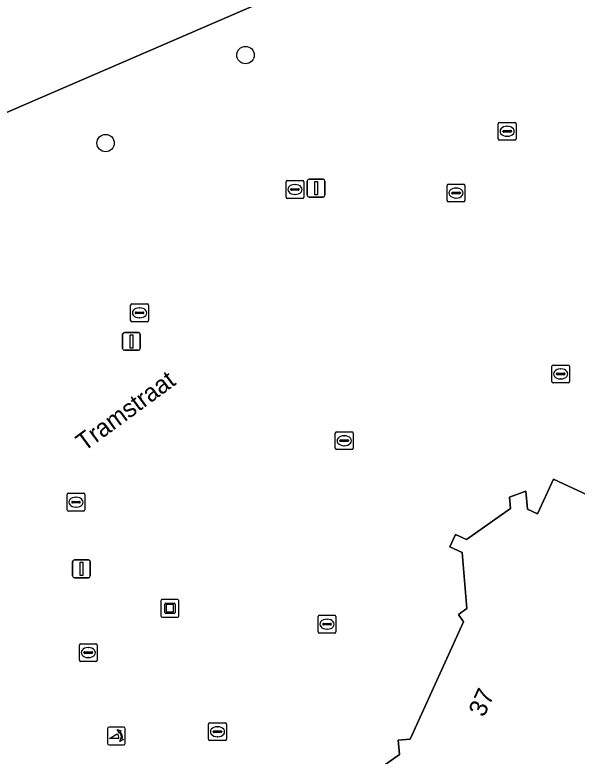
# Model space of a CAD drawing. Extents: x 161087 to 161926, y 382572 to 383873.
# Drawn here: x 161681.64 to 161713.22, y 383242.45 to 383284.1 of the extents above; entities that cross this region are included whole.
import ezdxf

# ---------------------------------------------------------------- set-up
doc = ezdxf.new("R2010")
doc.units = 0
for name, color, linetype in [('IMGEO_Boom', 7, 'Continuous'), ('IMGEO_Erf', 7, 'Continuous'), ('IMGEO_Kolk', 7, 'Continuous'), ('IMGEO_Kunstobject', 7, 'Continuous'), ('IMGEO_Lichtmast', 7, 'Continuous'), ('IMGEO_Openbare_ruimte_label', 7, 'Continuous'), ('IMGEO_Pand', 7, 'Continuous'), ('IMGEO_Pand_nummerreeks', 7, 'Continuous'), ('IMGEO_Poller', 7, 'Continuous'), ('IMGEO_Rioolput', 7, 'Continuous'), ('IMGEO_Voetgangersgebied_open', 7, 'Continuous')]:
    doc.layers.add(name, color=color, linetype=linetype)

msp = doc.modelspace()

# ---------------------------------------------------------------- linework, layer by layer
at = {"layer": 'IMGEO_Boom'}
for centre in [(161694.596, 383281.834), (161686.737, 383276.89)]:
    msp.add_circle(centre, 0.489, dxfattribs=at)
at = {"layer": 'IMGEO_Erf'}
msp.add_lwpolyline([(161589.763, 383290.481), (161605.553, 383262.644), (161605.771, 383262.761), (161607.816, 383259.172), (161607.595, 383259.045), (161612.725, 383250), (161613.468, 383248.69), (161614.226, 383247.354), (161619.707, 383249.567), (161620.744, 383247.847), (161625.724, 383250), (161643.415, 383257.649), (161641.408, 383261.33), (161647.094, 383263.721), (161657.229, 383269.478), (161657.81, 383268.389), (161658.976, 383268.91), (161669.162, 383273.421), (161701.415, 383287.367)], dxfattribs=at)
at = {"layer": 'IMGEO_Kolk'}
for p, q in [((161708.79, 383277.129), (161708.79, 383277.981)), ((161708.865, 383278.055), (161709.717, 383278.055)), ((161709.791, 383277.981), (161709.791, 383277.129)), ((161709.049, 383277.549), (161709.049, 383277.561)), ((161709.487, 383277.512), (161709.089, 383277.512)), ((161709.092, 383277.598), (161709.49, 383277.598)), ((161709.278, 383277.835), (161709.303, 383277.835)), ((161709.533, 383277.561), (161709.533, 383277.549)), ((161709.717, 383277.055), (161708.865, 383277.055)), ((161709.301, 383277.275), (161709.276, 383277.275)), ((161696.872, 383273.858), (161696.872, 383274.71)), ((161696.947, 383274.784), (161697.799, 383274.784)), ((161697.36, 383274.564), (161697.385, 383274.564)), ((161697.873, 383274.71), (161697.873, 383273.858)), ((161697.131, 383274.278), (161697.131, 383274.29)), ((161697.569, 383274.241), (161697.171, 383274.241)), ((161697.174, 383274.327), (161697.572, 383274.327)), ((161697.615, 383274.29), (161697.615, 383274.278)), ((161697.799, 383273.784), (161696.947, 383273.784)), ((161697.383, 383274.004), (161697.358, 383274.004)), ((161688.144, 383266.93), (161688.144, 383267.782)), ((161688.219, 383267.856), (161689.071, 383267.856)), ((161688.632, 383267.636), (161688.657, 383267.636)), ((161689.145, 383267.782), (161689.145, 383266.93)), ((161688.403, 383267.35), (161688.403, 383267.362)), ((161688.841, 383267.313), (161688.443, 383267.313)), ((161688.446, 383267.399), (161688.844, 383267.399)), ((161688.655, 383267.076), (161688.63, 383267.076)), ((161688.887, 383267.362), (161688.887, 383267.35)), ((161689.071, 383266.856), (161688.219, 383266.856)), ((161711.796, 383263.499), (161711.796, 383264.351)), ((161711.871, 383264.425), (161712.723, 383264.425)), ((161712.284, 383264.205), (161712.309, 383264.205)), ((161712.797, 383264.351), (161712.797, 383263.499)), ((161712.055, 383263.919), (161712.055, 383263.931)), ((161712.493, 383263.882), (161712.095, 383263.882)), ((161712.098, 383263.968), (161712.496, 383263.968)), ((161712.539, 383263.931), (161712.539, 383263.919)), ((161712.723, 383263.425), (161711.871, 383263.425)), ((161712.307, 383263.645), (161712.282, 383263.645)), ((161699.639, 383259.747), (161699.639, 383260.599)), ((161699.714, 383260.673), (161700.566, 383260.673)), ((161700.127, 383260.453), (161700.152, 383260.453)), ((161700.64, 383260.599), (161700.64, 383259.747)), ((161699.898, 383260.167), (161699.898, 383260.179)), ((161700.336, 383260.13), (161699.938, 383260.13)), ((161699.941, 383260.216), (161700.339, 383260.216)), ((161700.382, 383260.179), (161700.382, 383260.167)), ((161700.566, 383259.673), (161699.714, 383259.673)), ((161700.15, 383259.893), (161700.125, 383259.893)), ((161684.576, 383256.295), (161684.576, 383257.147)), ((161684.651, 383257.221), (161685.503, 383257.221)), ((161685.577, 383257.147), (161685.577, 383256.295)), ((161684.835, 383256.715), (161684.835, 383256.727)), ((161685.273, 383256.678), (161684.875, 383256.678)), ((161684.878, 383256.764), (161685.276, 383256.764)), ((161685.064, 383257.001), (161685.089, 383257.001)), ((161685.319, 383256.727), (161685.319, 383256.715)), ((161685.503, 383256.221), (161684.651, 383256.221)), ((161685.087, 383256.441), (161685.062, 383256.441)), ((161698.675, 383249.44), (161698.675, 383250.292)), ((161698.75, 383250.366), (161699.602, 383250.366)), ((161699.163, 383250.146), (161699.188, 383250.146)), ((161699.676, 383250.292), (161699.676, 383249.44)), ((161698.934, 383249.86), (161698.934, 383249.872)), ((161699.372, 383249.823), (161698.974, 383249.823)), ((161698.977, 383249.909), (161699.375, 383249.909)), ((161699.186, 383249.586), (161699.161, 383249.586)), ((161699.418, 383249.872), (161699.418, 383249.86)), ((161699.602, 383249.366), (161698.75, 383249.366)), ((161685.339, 383248.77), (161686.191, 383248.77)), ((161685.264, 383247.844), (161685.264, 383248.696)), ((161685.566, 383248.313), (161685.964, 383248.313)), ((161685.752, 383248.55), (161685.777, 383248.55)), ((161686.265, 383248.696), (161686.265, 383247.844)), ((161685.523, 383248.264), (161685.523, 383248.276)), ((161685.961, 383248.227), (161685.563, 383248.227)), ((161685.775, 383247.99), (161685.75, 383247.99)), ((161686.007, 383248.276), (161686.007, 383248.264)), ((161686.191, 383247.77), (161685.339, 383247.77))]:
    msp.add_line(p, q, dxfattribs=at)
for points in [[(161708.79, 383277.129), (161708.79, 383277.981)], [(161708.865, 383278.055), (161709.717, 383278.055)], [(161709.791, 383277.981), (161709.791, 383277.129)], [(161709.717, 383277.055), (161708.865, 383277.055)], [(161696.872, 383273.858), (161696.872, 383274.71)], [(161696.947, 383274.784), (161697.799, 383274.784)], [(161697.873, 383274.71), (161697.873, 383273.858)], [(161697.799, 383273.784), (161696.947, 383273.784)], [(161688.144, 383266.93), (161688.144, 383267.782)], [(161688.219, 383267.856), (161689.071, 383267.856)], [(161689.145, 383267.782), (161689.145, 383266.93)], [(161689.071, 383266.856), (161688.219, 383266.856)], [(161711.796, 383263.499), (161711.796, 383264.351)], [(161711.871, 383264.425), (161712.723, 383264.425)], [(161712.797, 383264.351), (161712.797, 383263.499)], [(161712.723, 383263.425), (161711.871, 383263.425)], [(161699.639, 383259.747), (161699.639, 383260.599)], [(161699.714, 383260.673), (161700.566, 383260.673)], [(161700.64, 383260.599), (161700.64, 383259.747)], [(161700.566, 383259.673), (161699.714, 383259.673)], [(161684.576, 383256.295), (161684.576, 383257.147)], [(161684.651, 383257.221), (161685.503, 383257.221)], [(161685.577, 383257.147), (161685.577, 383256.295)], [(161685.503, 383256.221), (161684.651, 383256.221)], [(161698.675, 383249.44), (161698.675, 383250.292)], [(161698.75, 383250.366), (161699.602, 383250.366)], [(161699.676, 383250.292), (161699.676, 383249.44)], [(161699.602, 383249.366), (161698.75, 383249.366)], [(161685.339, 383248.77), (161686.191, 383248.77)], [(161685.264, 383247.844), (161685.264, 383248.696)], [(161686.265, 383248.696), (161686.265, 383247.844)], [(161686.191, 383247.77), (161685.339, 383247.77)]]:
    msp.add_lwpolyline(points, dxfattribs=at)
for centre, radius, start, end in [((161708.867, 383277.979), 0.0765, 91.552, 178.448), ((161708.867, 383277.979), 0.0765, 91.552, 178.448), ((161709.715, 383277.979), 0.0765, 1.552, 88.448), ((161709.715, 383277.979), 0.0765, 1.552, 88.448), ((161709.089, 383277.558), 0.0403, 85.8775, 175.7526), ((161709.086, 383277.548), 0.0366, 178.938, 274.7102), ((161709.49, 383277.555), 0.043, 264.8664, 352.4533), ((161709.494, 383277.56), 0.0386, 1.7309, 96.639), ((161708.867, 383277.131), 0.0765, 181.552, 268.448), ((161708.867, 383277.131), 0.0765, 181.552, 268.448), ((161709.715, 383277.131), 0.0765, 271.552, 358.448), ((161709.715, 383277.131), 0.0765, 271.552, 358.448), ((161696.949, 383274.708), 0.0765, 91.552, 178.448), ((161696.949, 383274.708), 0.0765, 91.552, 178.448), ((161697.797, 383274.708), 0.0765, 1.552, 88.448), ((161697.797, 383274.708), 0.0765, 1.552, 88.448), ((161697.171, 383274.287), 0.0403, 85.8775, 175.7526), ((161697.168, 383274.277), 0.0366, 178.938, 274.7102), ((161697.572, 383274.284), 0.043, 264.8664, 352.4533), ((161697.576, 383274.289), 0.0386, 1.7309, 96.639), ((161696.949, 383273.86), 0.0765, 181.552, 268.448), ((161696.949, 383273.86), 0.0765, 181.552, 268.448), ((161697.797, 383273.86), 0.0765, 271.552, 358.448), ((161697.797, 383273.86), 0.0765, 271.552, 358.448), ((161688.221, 383267.78), 0.0765, 91.552, 178.448), ((161688.221, 383267.78), 0.0765, 91.552, 178.448), ((161689.069, 383267.78), 0.0765, 1.552, 88.448), ((161689.069, 383267.78), 0.0765, 1.552, 88.448), ((161688.443, 383267.359), 0.0403, 85.8775, 175.7526), ((161688.44, 383267.349), 0.0366, 178.938, 274.7102), ((161688.844, 383267.356), 0.043, 264.8664, 352.4533), ((161688.848, 383267.361), 0.0386, 1.7309, 96.639), ((161688.221, 383266.932), 0.0765, 181.552, 268.448), ((161688.221, 383266.932), 0.0765, 181.552, 268.448), ((161689.069, 383266.932), 0.0765, 271.552, 358.448), ((161689.069, 383266.932), 0.0765, 271.552, 358.448), ((161711.873, 383264.349), 0.0765, 91.552, 178.448), ((161711.873, 383264.349), 0.0765, 91.552, 178.448), ((161712.721, 383264.349), 0.0765, 1.552, 88.448), ((161712.721, 383264.349), 0.0765, 1.552, 88.448), ((161712.095, 383263.928), 0.0403, 85.8775, 175.7526), ((161712.092, 383263.918), 0.0366, 178.938, 274.7102), ((161712.496, 383263.925), 0.043, 264.8664, 352.4533), ((161712.5, 383263.93), 0.0386, 1.7309, 96.639), ((161711.873, 383263.501), 0.0765, 181.552, 268.448), ((161711.873, 383263.501), 0.0765, 181.552, 268.448), ((161712.721, 383263.501), 0.0765, 271.552, 358.448), ((161712.721, 383263.501), 0.0765, 271.552, 358.448), ((161699.716, 383260.597), 0.0765, 91.552, 178.448), ((161699.716, 383260.597), 0.0765, 91.552, 178.448), ((161700.564, 383260.597), 0.0765, 1.552, 88.448), ((161700.564, 383260.597), 0.0765, 1.552, 88.448), ((161699.938, 383260.176), 0.0403, 85.8775, 175.7526), ((161699.935, 383260.166), 0.0366, 178.938, 274.7102), ((161700.339, 383260.173), 0.043, 264.8664, 352.4533), ((161700.343, 383260.178), 0.0386, 1.7309, 96.639), ((161699.716, 383259.749), 0.0765, 181.552, 268.448), ((161699.716, 383259.749), 0.0765, 181.552, 268.448), ((161700.564, 383259.749), 0.0765, 271.552, 358.448), ((161700.564, 383259.749), 0.0765, 271.552, 358.448), ((161684.653, 383257.145), 0.0765, 91.552, 178.448), ((161684.653, 383257.145), 0.0765, 91.552, 178.448), ((161685.501, 383257.145), 0.0765, 1.552, 88.448), ((161685.501, 383257.145), 0.0765, 1.552, 88.448), ((161684.875, 383256.724), 0.0403, 85.8775, 175.7526), ((161684.872, 383256.714), 0.0366, 178.938, 274.7102), ((161685.276, 383256.721), 0.043, 264.8664, 352.4533), ((161685.28, 383256.726), 0.0386, 1.7309, 96.639), ((161684.653, 383256.297), 0.0765, 181.552, 268.448), ((161684.653, 383256.297), 0.0765, 181.552, 268.448), ((161685.501, 383256.297), 0.0765, 271.552, 358.448), ((161685.501, 383256.297), 0.0765, 271.552, 358.448), ((161698.752, 383250.29), 0.0765, 91.552, 178.448), ((161698.752, 383250.29), 0.0765, 91.552, 178.448), ((161699.6, 383250.29), 0.0765, 1.552, 88.448), ((161699.6, 383250.29), 0.0765, 1.552, 88.448), ((161698.974, 383249.869), 0.0403, 85.8775, 175.7526), ((161698.971, 383249.859), 0.0366, 178.938, 274.7102), ((161699.375, 383249.866), 0.043, 264.8664, 352.4533), ((161699.379, 383249.871), 0.0386, 1.7309, 96.639), ((161698.752, 383249.442), 0.0765, 181.552, 268.448), ((161698.752, 383249.442), 0.0765, 181.552, 268.448), ((161699.6, 383249.442), 0.0765, 271.552, 358.448), ((161699.6, 383249.442), 0.0765, 271.552, 358.448), ((161685.341, 383248.694), 0.0765, 91.552, 178.448), ((161685.341, 383248.694), 0.0765, 91.552, 178.448), ((161686.189, 383248.694), 0.0765, 1.552, 88.448), ((161686.189, 383248.694), 0.0765, 1.552, 88.448), ((161685.563, 383248.273), 0.0403, 85.8775, 175.7526), ((161685.968, 383248.275), 0.0386, 1.7309, 96.639), ((161685.56, 383248.263), 0.0366, 178.938, 274.7102), ((161685.964, 383248.27), 0.043, 264.8664, 352.4533), ((161685.341, 383247.846), 0.0765, 181.552, 268.448), ((161685.341, 383247.846), 0.0765, 181.552, 268.448), ((161686.189, 383247.846), 0.0765, 271.552, 358.448), ((161686.189, 383247.846), 0.0765, 271.552, 358.448)]:
    msp.add_arc(centre, radius, start, end, dxfattribs=at)
for centre, major_axis, ratio, start_param, end_param in [((161709.277, 383277.555), (-0.387, 0.002), 0.722429, 4.712389, 7.853982), ((161709.302, 383277.555), (-0.39, 0.002), 0.717154, 1.570796, 4.712389), ((161697.359, 383274.284), (-0.387, 0.002), 0.722429, 4.712389, 7.853982), ((161697.384, 383274.284), (-0.39, 0.002), 0.717154, 1.570796, 4.712389), ((161688.631, 383267.356), (-0.387, 0.002), 0.722429, 4.712389, 7.853982), ((161688.656, 383267.356), (-0.39, 0.002), 0.717154, 1.570796, 4.712389), ((161712.283, 383263.925), (-0.387, 0.002), 0.722429, 4.712389, 7.853982), ((161712.308, 383263.925), (-0.39, 0.002), 0.717154, 1.570796, 4.712389), ((161700.126, 383260.173), (-0.387, 0.002), 0.722429, 4.712389, 7.853982), ((161700.151, 383260.173), (-0.39, 0.002), 0.717154, 1.570796, 4.712389), ((161685.063, 383256.721), (-0.387, 0.002), 0.722429, 4.712389, 7.853982), ((161685.088, 383256.721), (-0.39, 0.002), 0.717154, 1.570796, 4.712389), ((161699.162, 383249.866), (-0.387, 0.002), 0.722429, 4.712389, 7.853982), ((161699.187, 383249.866), (-0.39, 0.002), 0.717154, 1.570796, 4.712389), ((161685.751, 383248.27), (-0.387, 0.002), 0.722429, 4.712389, 7.853982), ((161685.776, 383248.27), (-0.39, 0.002), 0.717154, 1.570796, 4.712389)]:
    msp.add_ellipse(centre, major_axis=major_axis, ratio=ratio, start_param=start_param, end_param=end_param, dxfattribs=at)
at = {"layer": 'IMGEO_Kunstobject'}
for p, q in [((161690.764, 383251.261), (161689.923, 383251.261)), ((161690.764, 383251.261), (161689.923, 383251.261)), ((161689.848, 383251.177), (161689.848, 383250.336)), ((161689.848, 383251.177), (161689.848, 383250.336)), ((161690.062, 383250.525), (161690.062, 383250.999)), ((161690.112, 383251.049), (161690.586, 383251.049)), ((161690.142, 383250.949), (161690.142, 383250.575)), ((161690.536, 383250.969), (161690.162, 383250.969)), ((161690.556, 383250.575), (161690.556, 383250.949)), ((161690.636, 383250.999), (161690.636, 383250.525)), ((161690.848, 383250.345), (161690.848, 383251.186)), ((161690.848, 383250.345), (161690.848, 383251.186)), ((161690.586, 383250.475), (161690.112, 383250.475)), ((161690.162, 383250.555), (161690.536, 383250.555)), ((161689.932, 383250.261), (161690.773, 383250.261)), ((161689.932, 383250.261), (161690.773, 383250.261))]:
    msp.add_line(p, q, dxfattribs=at)
for centre, radius, start, end in [((161689.926, 383251.183), 0.0779, 92.4484, 184.2845), ((161689.926, 383251.183), 0.0779, 92.4484, 184.2845), ((161690.77, 383251.183), 0.0779, 2.4484, 94.2845), ((161690.77, 383251.183), 0.0779, 2.4484, 94.2845), ((161690.112, 383250.999), 0.05, 90, 180), ((161690.162, 383250.949), 0.02, 90, 180), ((161690.536, 383250.949), 0.02, 360, 90), ((161690.586, 383250.999), 0.05, 360, 90), ((161690.112, 383250.525), 0.05, 180, 270), ((161690.162, 383250.575), 0.02, 180, 270), ((161690.536, 383250.575), 0.02, 270, 0), ((161690.586, 383250.525), 0.05, 270, 0), ((161689.926, 383250.339), 0.0779, 182.4484, 274.2845), ((161689.926, 383250.339), 0.0779, 182.4484, 274.2845), ((161690.77, 383250.339), 0.0779, 272.4484, 4.2845), ((161690.77, 383250.339), 0.0779, 272.4484, 4.2845)]:
    msp.add_arc(centre, radius, start, end, dxfattribs=at)
at = {"layer": 'IMGEO_Lichtmast'}
for p, q in [((161698.065, 383273.961), (161698.065, 383274.761)), ((161698.065, 383274.761), (161698.065, 383273.961)), ((161698.165, 383274.861), (161698.955, 383274.861)), ((161698.955, 383274.861), (161698.165, 383274.861)), ((161699.055, 383274.761), (161699.055, 383273.961)), ((161699.055, 383273.961), (161699.055, 383274.761)), ((161698.955, 383273.861), (161698.165, 383273.861)), ((161698.165, 383273.861), (161698.955, 383273.861)), ((161687.791, 383266.25), (161688.581, 383266.25)), ((161688.581, 383266.25), (161687.791, 383266.25)), ((161687.691, 383265.35), (161687.691, 383266.15)), ((161687.691, 383266.15), (161687.691, 383265.35)), ((161688.681, 383266.15), (161688.681, 383265.35)), ((161688.681, 383265.35), (161688.681, 383266.15)), ((161688.581, 383265.25), (161687.791, 383265.25)), ((161687.791, 383265.25), (161688.581, 383265.25)), ((161684.886, 383252.579), (161684.886, 383253.379)), ((161684.886, 383253.379), (161684.886, 383252.579)), ((161684.986, 383253.479), (161685.776, 383253.479)), ((161685.776, 383253.479), (161684.986, 383253.479)), ((161685.876, 383253.379), (161685.876, 383252.579)), ((161685.876, 383252.579), (161685.876, 383253.379)), ((161685.776, 383252.479), (161684.986, 383252.479)), ((161684.986, 383252.479), (161685.776, 383252.479))]:
    msp.add_line(p, q, dxfattribs=at)
for points in [[(161698.485, 383274.736), (161698.635, 383274.736), (161698.635, 383273.986), (161698.485, 383273.986), (161698.485, 383274.736)], [(161688.111, 383266.125), (161688.261, 383266.125), (161688.261, 383265.375), (161688.111, 383265.375), (161688.111, 383266.125)], [(161685.306, 383253.354), (161685.456, 383253.354), (161685.456, 383252.604), (161685.306, 383252.604), (161685.306, 383253.354)]]:
    msp.add_lwpolyline(points, dxfattribs=at)
for centre, start, end in [((161698.165, 383274.761), 90, 180), ((161698.165, 383274.761), 90, 180), ((161698.955, 383274.761), 0, 90), ((161698.955, 383274.761), 360, 90), ((161698.165, 383273.961), 180, 270), ((161698.165, 383273.961), 180, 270), ((161698.955, 383273.961), 270, 0), ((161698.955, 383273.961), 270, 0), ((161687.791, 383266.15), 90, 180), ((161687.791, 383266.15), 90, 180), ((161688.581, 383266.15), 0, 90), ((161688.581, 383266.15), 360, 90), ((161687.791, 383265.35), 180, 270), ((161687.791, 383265.35), 180, 270), ((161688.581, 383265.35), 270, 0), ((161688.581, 383265.35), 270, 0), ((161684.986, 383253.379), 90, 180), ((161684.986, 383253.379), 90, 180), ((161685.776, 383253.379), 0, 90), ((161685.776, 383253.379), 360, 90), ((161684.986, 383252.579), 180, 270), ((161684.986, 383252.579), 180, 270), ((161685.776, 383252.579), 270, 0), ((161685.776, 383252.579), 270, 0)]:
    msp.add_arc(centre, 0.1, start, end, dxfattribs=at)
at = {"layer": 'IMGEO_Pand'}
msp.add_lwpolyline([(161713.826, 383257.113), (161711.897, 383258.015), (161710.986, 383256.065), (161710.429, 383256.326), (161710.342, 383257.333), (161709.429, 383257.002), (161709.484, 383256.363), (161706.998, 383254.627), (161706.388, 383254.913), (161706.064, 383254.22), (161706.76, 383253.895), (161707.031, 383250.745), (161706.551, 383250.409), (161706.835, 383250), (161703.849, 383243.41), (161703.163, 383243.347), (161703.237, 383242.539), (161701.196, 383241.099)], dxfattribs=at)
at = {"layer": 'IMGEO_Poller'}
for p, q in [((161686.843, 383243.989), (161686.843, 383243.182)), ((161686.843, 383243.989), (161686.843, 383243.182)), ((161687.745, 383244.084), (161686.937, 383244.084)), ((161687.745, 383244.084), (161686.937, 383244.084)), ((161687.839, 383243.182), (161687.839, 383243.989)), ((161687.839, 383243.182), (161687.839, 383243.989)), ((161686.937, 383243.087), (161687.745, 383243.087)), ((161686.937, 383243.087), (161687.745, 383243.087))]:
    msp.add_line(p, q, dxfattribs=at)
for points in [[(161687.522, 383243.813), (161687.51, 383243.74), (161687.385, 383243.945)], [(161687.385, 383243.945), (161687.616, 383243.879), (161687.545, 383243.847)], [(161687.478, 383243.44), (161686.965, 383243.44), (161687.395, 383243.715)], [(161687.538, 383243.268), (161687.604, 383243.499), (161687.634, 383243.431)], [(161687.67, 383243.404), (161687.742, 383243.393), (161687.538, 383243.268)]]:
    msp.add_lwpolyline(points, dxfattribs=at)
for centre, radius, start, end in [((161686.937, 383243.989), 0.0946, 90, 180), ((161686.937, 383243.989), 0.0946, 90, 180), ((161687.164, 383243.5), 0.476, 351.7527, 41.1691), ((161687.164, 383243.5), 0.516, 349.3569, 42.2912), ((161687.745, 383243.989), 0.0946, 0, 90), ((161687.745, 383243.989), 0.0946, 0, 90), ((161687.15, 383243.49), 0.332, 351.3247, 42.4854), ((161686.937, 383243.182), 0.0946, 180, 270), ((161686.937, 383243.182), 0.0946, 180, 270), ((161687.745, 383243.182), 0.0946, 270, 0), ((161687.745, 383243.182), 0.0946, 270, 0)]:
    msp.add_arc(centre, radius, start, end, dxfattribs=at)
at = {"layer": 'IMGEO_Rioolput'}
for p, q in [((161705.996, 383274.586), (161706.848, 383274.586)), ((161705.921, 383273.66), (161705.921, 383274.512)), ((161706.223, 383274.129), (161706.621, 383274.129)), ((161706.409, 383274.366), (161706.434, 383274.366)), ((161706.922, 383274.512), (161706.922, 383273.66)), ((161706.18, 383274.08), (161706.18, 383274.092)), ((161706.618, 383274.043), (161706.22, 383274.043)), ((161706.432, 383273.806), (161706.407, 383273.806)), ((161706.664, 383274.092), (161706.664, 383274.08)), ((161706.848, 383273.586), (161705.996, 383273.586)), ((161692.522, 383243.399), (161692.522, 383244.251)), ((161692.597, 383244.325), (161693.449, 383244.325)), ((161693.523, 383244.251), (161693.523, 383243.399)), ((161692.781, 383243.819), (161692.781, 383243.831)), ((161693.219, 383243.782), (161692.821, 383243.782)), ((161692.824, 383243.868), (161693.222, 383243.868)), ((161693.01, 383244.105), (161693.035, 383244.105)), ((161693.265, 383243.831), (161693.265, 383243.819)), ((161693.449, 383243.325), (161692.597, 383243.325)), ((161693.033, 383243.545), (161693.008, 383243.545))]:
    msp.add_line(p, q, dxfattribs=at)
for points in [[(161705.996, 383274.586), (161706.848, 383274.586)], [(161705.921, 383273.66), (161705.921, 383274.512)], [(161706.922, 383274.512), (161706.922, 383273.66)], [(161706.848, 383273.586), (161705.996, 383273.586)], [(161692.522, 383243.399), (161692.522, 383244.251)], [(161692.597, 383244.325), (161693.449, 383244.325)], [(161693.523, 383244.251), (161693.523, 383243.399)], [(161693.449, 383243.325), (161692.597, 383243.325)]]:
    msp.add_lwpolyline(points, dxfattribs=at)
for centre, radius, start, end in [((161705.998, 383274.51), 0.0765, 91.552, 178.448), ((161705.998, 383274.51), 0.0765, 91.552, 178.448), ((161706.846, 383274.51), 0.0765, 1.552, 88.448), ((161706.846, 383274.51), 0.0765, 1.552, 88.448), ((161706.22, 383274.089), 0.0403, 85.8775, 175.7526), ((161706.625, 383274.091), 0.0386, 1.7309, 96.639), ((161706.217, 383274.079), 0.0366, 178.938, 274.7102), ((161706.621, 383274.086), 0.043, 264.8664, 352.4533), ((161705.998, 383273.662), 0.0765, 181.552, 268.448), ((161705.998, 383273.662), 0.0765, 181.552, 268.448), ((161706.846, 383273.662), 0.0765, 271.552, 358.448), ((161706.846, 383273.662), 0.0765, 271.552, 358.448), ((161692.599, 383244.249), 0.0765, 91.552, 178.448), ((161692.599, 383244.249), 0.0765, 91.552, 178.448), ((161693.447, 383244.249), 0.0765, 1.552, 88.448), ((161693.447, 383244.249), 0.0765, 1.552, 88.448), ((161692.821, 383243.828), 0.0403, 85.8775, 175.7526), ((161692.818, 383243.818), 0.0366, 178.938, 274.7102), ((161693.222, 383243.825), 0.043, 264.8664, 352.4533), ((161693.226, 383243.83), 0.0386, 1.7309, 96.639), ((161692.599, 383243.401), 0.0765, 181.552, 268.448), ((161692.599, 383243.401), 0.0765, 181.552, 268.448), ((161693.447, 383243.401), 0.0765, 271.552, 358.448), ((161693.447, 383243.401), 0.0765, 271.552, 358.448)]:
    msp.add_arc(centre, radius, start, end, dxfattribs=at)
for centre, major_axis, ratio, start_param, end_param in [((161706.408, 383274.086), (-0.387, 0.002), 0.722429, 4.712389, 7.853982), ((161706.433, 383274.086), (-0.39, 0.002), 0.717154, 1.570796, 4.712389), ((161693.009, 383243.825), (-0.387, 0.002), 0.722429, 4.712389, 7.853982), ((161693.034, 383243.825), (-0.39, 0.002), 0.717154, 1.570796, 4.712389)]:
    msp.add_ellipse(centre, major_axis=major_axis, ratio=ratio, start_param=start_param, end_param=end_param, dxfattribs=at)
at = {"layer": 'IMGEO_Voetgangersgebied_open'}
for points in [[(161701.415, 383287.367), (161669.162, 383273.421), (161658.976, 383268.91), (161657.81, 383268.389), (161657.229, 383269.478), (161647.094, 383263.721), (161641.408, 383261.33), (161643.415, 383257.649), (161625.724, 383250), (161620.744, 383247.847), (161619.707, 383249.567), (161614.226, 383247.354), (161613.468, 383248.69), (161610.183, 383247.717), (161607.487, 383246.967), (161609.909, 383242.711), (161611.249, 383243.024), (161613.453, 383243.539), (161622.68, 383245.696), (161628.788, 383247.124), (161650.647, 383252.251)], [(161709.484, 383256.363), (161709.429, 383257.002), (161710.342, 383257.333), (161710.429, 383256.326), (161710.986, 383256.065), (161711.897, 383258.015), (161713.826, 383257.113)], [(161701.196, 383241.099), (161703.237, 383242.539), (161703.163, 383243.347), (161703.849, 383243.41), (161706.835, 383250), (161706.551, 383250.409), (161707.031, 383250.745), (161706.76, 383253.895), (161706.064, 383254.22), (161706.388, 383254.913), (161706.998, 383254.627), (161709.484, 383256.363)]]:
    msp.add_lwpolyline(points, dxfattribs=at)

# ---------------------------------------------------------------- texts
at = {"layer": 'IMGEO_Openbare_ruimte_label'}
msp.add_text('Tramstraat', height=1, rotation=36.297, dxfattribs=at).set_placement((161685.538, 383259.54))
at = {"layer": 'IMGEO_Pand_nummerreeks'}
msp.add_text('37', height=1, rotation=65.6266, dxfattribs=at).set_placement((161707.989, 383244.599))

doc.saveas('drawing.dxf')
